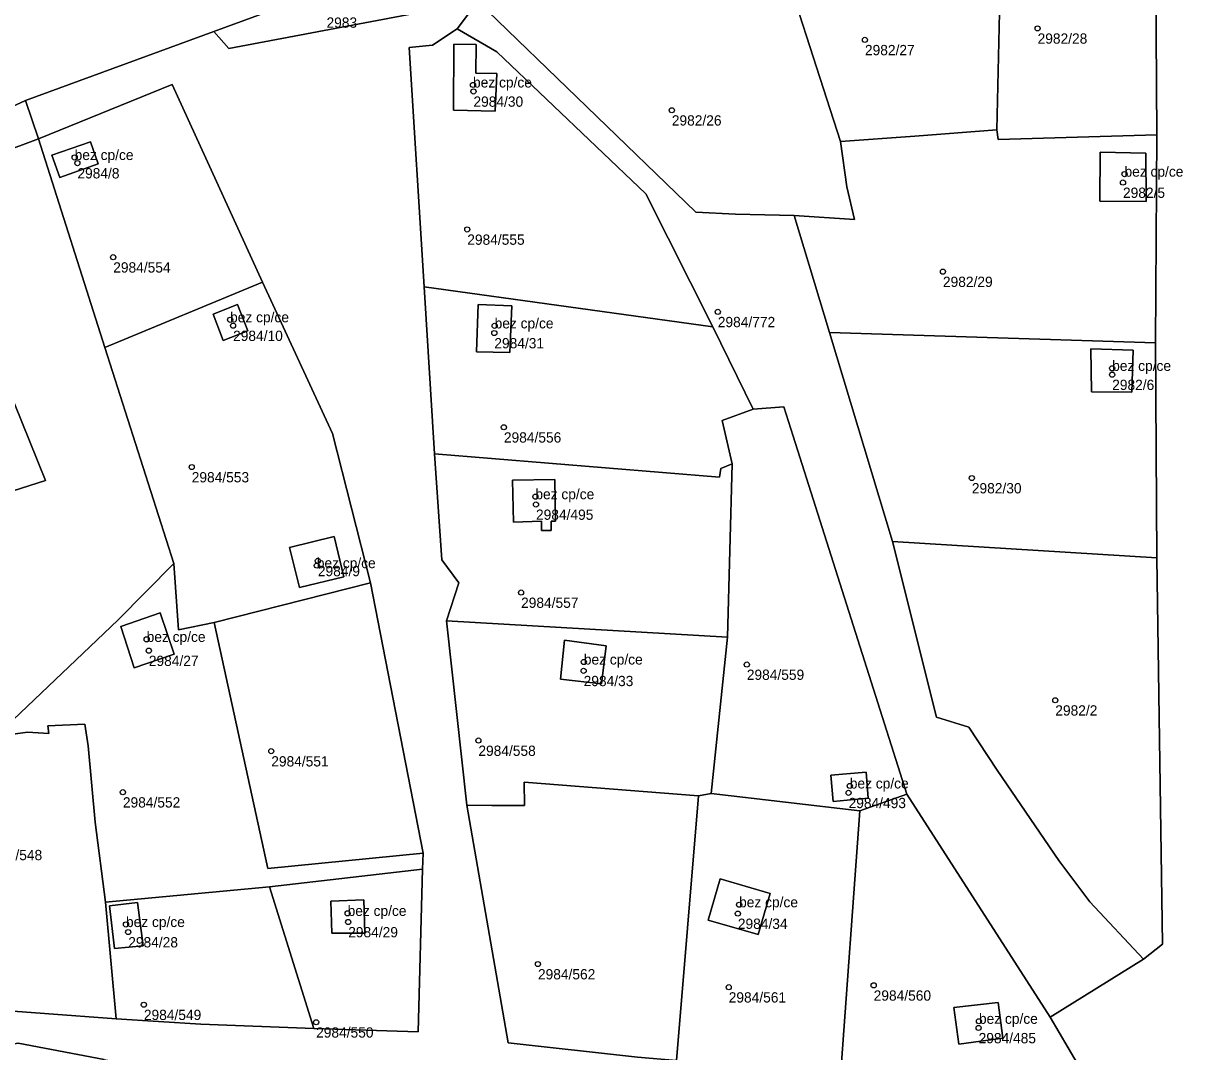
# Model space of a CAD drawing. Extents: x -878211 to -870363, y -1058464 to -1052522.
# Drawn here: x -873697.6 to -873584.9, y -1055993.9 to -1055893.9 of the extents above; entities that cross this region are included whole.
import ezdxf

# ---------------------------------------------------------------- set-up
doc = ezdxf.new("R2010")
doc.units = 0
for name, color, linetype in [('Definiční body', 7, 'Continuous'), ('Polygon budovy', 7, 'Continuous'), ('Polygon parcely', 7, 'Continuous')]:
    doc.layers.add(name, color=color, linetype=linetype)

msp = doc.modelspace()

# ---------------------------------------------------------------- linework, layer by layer
at = {"layer": 'Definiční body'}
for centre in [(-873598.98, -1055894.39994), (-873615.76, -1055895.51994), (-873653.85, -1055899.89994), (-873653.81, -1055900.52994), (-873634.53, -1055902.35994), (-873692.57, -1055906.94994), (-873692.3, -1055907.49994), (-873590.53, -1055908.56994), (-873590.68, -1055909.38994), (-873654.41, -1055913.94994), (-873688.82, -1055916.64994), (-873608.18, -1055918.04994), (-873677.46, -1055922.72994), (-873630.06, -1055921.95994), (-873677.17, -1055923.29994), (-873651.78, -1055924.01994), (-873651.75, -1055923.31994), (-873591.73, -1055927.44994), (-873591.73, -1055928.06994), (-873650.85, -1055933.17994), (-873681.19, -1055937.04994), (-873605.37, -1055938.11994), (-873647.79, -1055939.92994), (-873647.73, -1055940.68994), (-873668.93, -1055946.16994), (-873669.03, -1055946.62994), (-873649.18, -1055949.24994), (-873685.57, -1055953.79994), (-873685.36, -1055954.89994), (-873643.08, -1055955.99994), (-873627.24, -1055956.24994), (-873643.1, -1055956.85994), (-873597.26, -1055959.71994), (-873653.33, -1055963.63994), (-873673.46, -1055964.66994), (-873687.88, -1055968.65994), (-873617.35, -1055968.71994), (-873617.23, -1055968.04994), (-873627.99, -1055979.59994), (-873666.04, -1055980.43994), (-873665.98, -1055981.27994), (-873628.11, -1055980.45994), (-873687.58, -1055981.51994), (-873687.36, -1055982.25994), (-873647.54, -1055985.36994), (-873629, -1055987.61994), (-873614.91, -1055987.43994), (-873685.84, -1055989.31994), (-873669.1, -1055991.02994), (-873604.71, -1055991.57994), (-873604.68, -1055990.92994)]:
    msp.add_circle(centre, 0.25, dxfattribs=at)
at = {"layer": 'Polygon budovy'}
for points in [[(-873655.7, -1055895.94), (-873655.74, -1055902.36), (-873651.69, -1055902.45), (-873651.55, -1055898.79), (-873653.58, -1055898.76), (-873653.54, -1055895.97)], [(-873694.8, -1055906.73), (-873694.02, -1055908.91), (-873690.27, -1055907.58), (-873691.03, -1055905.42)], [(-873592.89, -1055906.45), (-873592.92, -1055911.2), (-873588.44, -1055911.22), (-873588.45, -1055906.54)], [(-873679.11, -1055922.18), (-873678.15, -1055924.74), (-873675.75, -1055923.8), (-873676.74, -1055921.26)], [(-873653.34, -1055921.23), (-873653.5, -1055925.86), (-873650.28, -1055925.9), (-873650.09, -1055921.36)], [(-873593.82, -1055925.57), (-873593.73, -1055929.73), (-873589.82, -1055929.78), (-873589.68, -1055925.67)], [(-873650.01, -1055938.31), (-873649.9, -1055942.4), (-873647.18, -1055942.31), (-873647.18, -1055943.22), (-873646.25, -1055943.22), (-873646.25, -1055942.32), (-873645.84, -1055942.32), (-873645.91, -1055938.25)], [(-873671.7, -1055944.87), (-873670.7, -1055948.77), (-873666.39, -1055947.72), (-873667.34, -1055943.81)], [(-873688.07, -1055952.55), (-873686.8, -1055956.56), (-873682.9, -1055955.24), (-873684.25, -1055951.23)], [(-873645.35, -1055957.66), (-873641.35, -1055958.13), (-873640.91, -1055954.42), (-873644.96, -1055953.87)], [(-873619.07, -1055967), (-873618.85, -1055969.57), (-873615.44, -1055969.25), (-873615.64, -1055966.71)], [(-873629.82, -1055977.09), (-873630.99, -1055981.11), (-873626.13, -1055982.49), (-873624.97, -1055978.5)], [(-873689.17, -1055979.71), (-873688.68, -1055983.87), (-873685.92, -1055983.61), (-873686.46, -1055979.38)], [(-873667.66, -1055979.24), (-873667.58, -1055982.37), (-873664.37, -1055982.37), (-873664.47, -1055979.14)], [(-873607.11, -1055989.6), (-873606.63, -1055993.16), (-873602.36, -1055992.57), (-873602.81, -1055989.11)]]:
    msp.add_lwpolyline(points, close=True, dxfattribs=at)
at = {"layer": 'Polygon parcely'}
for points in [[(-873587.58, -1055875.2), (-873587.39, -1055904.76), (-873587.52, -1055924.97), (-873587.4, -1055945.89), (-873586.83, -1055983.45), (-873588.68, -1055984.89), (-873597.75, -1055990.54), (-873593.38, -1055997.98), (-873618.16, -1055996.71), (-873634.09, -1055994.73), (-873637.87, -1055994.42), (-873650.44, -1055993.04), (-873654.44, -1055969.93), (-873656.42, -1055951.99), (-873655.24, -1055948.29), (-873656.88, -1055946.07), (-873657.61, -1055935.75), (-873658.6, -1055919.54), (-873660.07, -1055896.26)], [(-873896.15, -1055987.86), (-873830.39, -1055958.21), (-873786.22, -1055941.14), (-873760.54, -1055930.57), (-873697.35, -1055901.4), (-873679.05, -1055894.69), (-873665.65, -1055889.77)], [(-873660.07, -1055896.26), (-873657.8, -1055896.03), (-873655.38, -1055894.44), (-873653.38, -1055891.8), (-873677.57, -1055896.37), (-873679.05, -1055894.69), (-873697.35, -1055901.4)], [(-873697.35, -1055901.4), (-873696.07, -1055905.14), (-873683.1, -1055899.85), (-873674.31, -1055919.06), (-873667.5, -1055933.79), (-873663.82, -1055948.31), (-873658.71, -1055974.6), (-873658.75, -1055976.13), (-873659.18, -1055991.97), (-873669.31, -1055991.64), (-873680.3, -1055991.22), (-873688.52, -1055990.68), (-873702.51, -1055989.67)], [(-873872.55, -1055982.17), (-873859.95, -1055976.8), (-873844.98, -1055970.41), (-873832.07, -1055964.78), (-873819.93, -1055959.45), (-873807.9, -1055954.35), (-873795.91, -1055949.34), (-873782.63, -1055944.27), (-873769.44, -1055939.2), (-873756.58, -1055933.08), (-873747.25, -1055928.25), (-873737.69, -1055923.43), (-873728.53, -1055918.79), (-873718.92, -1055914.56), (-873707.05, -1055909.57), (-873699.85, -1055906.54), (-873696.07, -1055905.14), (-873697.35, -1055901.4), (-873760.54, -1055930.57), (-873786.22, -1055941.14), (-873830.39, -1055958.21), (-873896.15, -1055987.86)]]:
    msp.add_lwpolyline(points, dxfattribs=at)
for points in [[(-873602.93, -1055904.27), (-873602.82, -1055905.19), (-873587.39, -1055904.76), (-873587.58, -1055875.2), (-873602.29, -1055875.71)], [(-873602.93, -1055904.27), (-873602.29, -1055875.71), (-873609.92, -1055877.07), (-873625.1, -1055883.78), (-873618.12, -1055905.4), (-873610.9, -1055904.89)], [(-873616.76, -1055912.97), (-873617.51, -1055909.82), (-873618.12, -1055905.4), (-873625.1, -1055883.78), (-873650.4, -1055890.77), (-873653.38, -1055891.8), (-873632.18, -1055912.27), (-873628.34, -1055912.46), (-873622.64, -1055912.6)], [(-873679.05, -1055894.69), (-873677.57, -1055896.37), (-873653.38, -1055891.8), (-873650.4, -1055890.77), (-873652.22, -1055888.94), (-873657.05, -1055890.72), (-873665.65, -1055889.77)], [(-873622.64, -1055912.6), (-873628.34, -1055912.46), (-873632.18, -1055912.27), (-873653.38, -1055891.8), (-873655.38, -1055894.44), (-873651.52, -1055896.68), (-873637.06, -1055910.48), (-873630.55, -1055923.41), (-873626.61, -1055931.41), (-873623.63, -1055931.18), (-873622.72, -1055934.04), (-873611.68, -1055968.85), (-873597.75, -1055990.54), (-873588.68, -1055984.89), (-873593.89, -1055979.33), (-873596.91, -1055975.29), (-873602.9, -1055966.51), (-873605.66, -1055962.35), (-873608.79, -1055961.38), (-873613.07, -1055944.29), (-873619.19, -1055923.96)], [(-873651.52, -1055896.68), (-873655.38, -1055894.44), (-873657.8, -1055896.03), (-873660.07, -1055896.26), (-873658.6, -1055919.54), (-873630.55, -1055923.41), (-873637.06, -1055910.48)], [(-873653.58, -1055898.76), (-873653.54, -1055895.97), (-873655.7, -1055895.94), (-873655.74, -1055902.36), (-873651.69, -1055902.45), (-873651.55, -1055898.79)], [(-873653.58, -1055898.76), (-873651.55, -1055898.79), (-873651.69, -1055902.45), (-873655.74, -1055902.36), (-873655.7, -1055895.94), (-873653.54, -1055895.97)], [(-873674.31, -1055919.06), (-873683.1, -1055899.85), (-873696.07, -1055905.14), (-873689.62, -1055925.43)], [(-873619.19, -1055923.96), (-873587.52, -1055924.97), (-873587.39, -1055904.76), (-873602.82, -1055905.19), (-873602.93, -1055904.27), (-873610.9, -1055904.89), (-873618.12, -1055905.4), (-873617.51, -1055909.82), (-873616.76, -1055912.97), (-873622.64, -1055912.6)], [(-873699.2, -1055962.23), (-873688.38, -1055951.93), (-873682.94, -1055946.41), (-873689.62, -1055925.43), (-873696.07, -1055905.14), (-873699.85, -1055906.54), (-873707.05, -1055909.57), (-873707.01, -1055909.68), (-873695.4, -1055938.37), (-873718.74, -1055945.82), (-873718.89, -1055945.87), (-873713.99, -1055959.61), (-873711.85, -1055966.63), (-873701.88, -1055964.78)], [(-873694.8, -1055906.73), (-873694.02, -1055908.91), (-873690.27, -1055907.58), (-873691.03, -1055905.42)], [(-873694.8, -1055906.73), (-873691.03, -1055905.42), (-873690.27, -1055907.58), (-873694.02, -1055908.91)], [(-873592.92, -1055911.2), (-873588.44, -1055911.22), (-873588.45, -1055906.54), (-873592.89, -1055906.45)], [(-873592.92, -1055911.2), (-873592.89, -1055906.45), (-873588.45, -1055906.54), (-873588.44, -1055911.22)], [(-873707.05, -1055909.57), (-873718.92, -1055914.56), (-873728.53, -1055918.79), (-873718.89, -1055945.87), (-873718.74, -1055945.82), (-873695.4, -1055938.37), (-873707.01, -1055909.68)], [(-873674.31, -1055919.06), (-873689.62, -1055925.43), (-873682.94, -1055946.41), (-873682.47, -1055952.88), (-873679, -1055952.17), (-873663.82, -1055948.31), (-873667.5, -1055933.79)], [(-873629.9, -1055938.03), (-873629.77, -1055937.2), (-873628.66, -1055936.75), (-873629.65, -1055932.51), (-873626.61, -1055931.41), (-873630.55, -1055923.41), (-873658.6, -1055919.54), (-873657.61, -1055935.75)], [(-873676.74, -1055921.26), (-873679.11, -1055922.18), (-873678.15, -1055924.74), (-873675.75, -1055923.8)], [(-873676.74, -1055921.26), (-873675.75, -1055923.8), (-873678.15, -1055924.74), (-873679.11, -1055922.18)], [(-873653.5, -1055925.86), (-873650.28, -1055925.9), (-873650.09, -1055921.36), (-873653.34, -1055921.23)], [(-873653.5, -1055925.86), (-873653.34, -1055921.23), (-873650.09, -1055921.36), (-873650.28, -1055925.9)], [(-873587.4, -1055945.89), (-873587.52, -1055924.97), (-873619.19, -1055923.96), (-873613.07, -1055944.29)], [(-873593.73, -1055929.73), (-873589.82, -1055929.78), (-873589.68, -1055925.67), (-873593.82, -1055925.57)], [(-873593.73, -1055929.73), (-873593.82, -1055925.57), (-873589.68, -1055925.67), (-873589.82, -1055929.78)], [(-873611.68, -1055968.85), (-873622.72, -1055934.04), (-873623.63, -1055931.18), (-873626.61, -1055931.41), (-873629.65, -1055932.51), (-873628.66, -1055936.75), (-873629.13, -1055953.59), (-873630.7, -1055968.78), (-873616.24, -1055970.48)], [(-873629.13, -1055953.59), (-873628.66, -1055936.75), (-873629.77, -1055937.2), (-873629.9, -1055938.03), (-873657.61, -1055935.75), (-873656.88, -1055946.07), (-873655.24, -1055948.29), (-873656.42, -1055951.99)], [(-873646.25, -1055943.22), (-873646.25, -1055942.32), (-873645.84, -1055942.32), (-873645.91, -1055938.25), (-873650.01, -1055938.31), (-873649.9, -1055942.4), (-873647.18, -1055942.31), (-873647.18, -1055943.22)], [(-873646.25, -1055943.22), (-873647.18, -1055943.22), (-873647.18, -1055942.31), (-873649.9, -1055942.4), (-873650.01, -1055938.31), (-873645.91, -1055938.25), (-873645.84, -1055942.32), (-873646.25, -1055942.32)], [(-873666.39, -1055947.72), (-873667.34, -1055943.81), (-873671.7, -1055944.87), (-873670.7, -1055948.77)], [(-873666.39, -1055947.72), (-873670.7, -1055948.77), (-873671.7, -1055944.87), (-873667.34, -1055943.81)], [(-873613.07, -1055944.29), (-873608.79, -1055961.38), (-873605.66, -1055962.35), (-873602.9, -1055966.51), (-873596.91, -1055975.29), (-873593.89, -1055979.33), (-873588.68, -1055984.89), (-873586.83, -1055983.45), (-873587.4, -1055945.89)], [(-873679, -1055952.17), (-873682.47, -1055952.88), (-873682.94, -1055946.41), (-873688.38, -1055951.93), (-873699.2, -1055962.23), (-873698.54, -1055963.03), (-873697.15, -1055962.83), (-873695.07, -1055962.94), (-873695.19, -1055962.21), (-873691.57, -1055962.06), (-873691.26, -1055964.15), (-873690.57, -1055971.58), (-873689.57, -1055979.36), (-873673.63, -1055977.85), (-873658.75, -1055976.13), (-873658.71, -1055974.6), (-873673.79, -1055976.09)], [(-873679, -1055952.17), (-873673.79, -1055976.09), (-873658.71, -1055974.6), (-873663.82, -1055948.31)], [(-873686.8, -1055956.56), (-873682.9, -1055955.24), (-873684.25, -1055951.23), (-873688.07, -1055952.55)], [(-873686.8, -1055956.56), (-873688.07, -1055952.55), (-873684.25, -1055951.23), (-873682.9, -1055955.24)], [(-873652.01, -1055969.94), (-873648.84, -1055969.95), (-873648.88, -1055967.68), (-873631.92, -1055969.02), (-873630.7, -1055968.78), (-873629.13, -1055953.59), (-873656.42, -1055951.99), (-873654.44, -1055969.93)], [(-873641.35, -1055958.13), (-873640.91, -1055954.42), (-873644.96, -1055953.87), (-873645.35, -1055957.66)], [(-873641.35, -1055958.13), (-873645.35, -1055957.66), (-873644.96, -1055953.87), (-873640.91, -1055954.42)], [(-873695.19, -1055962.21), (-873695.07, -1055962.94), (-873697.15, -1055962.83), (-873698.54, -1055963.03), (-873699.2, -1055962.23), (-873701.88, -1055964.78), (-873711.85, -1055966.63), (-873710.36, -1055968.56), (-873705.66, -1055990.2), (-873702.51, -1055989.67), (-873688.52, -1055990.68), (-873689.57, -1055979.36), (-873690.57, -1055971.58), (-873691.26, -1055964.15), (-873691.57, -1055962.06)], [(-873654.44, -1055969.93), (-873650.44, -1055993.04), (-873637.87, -1055994.42), (-873634.09, -1055994.73), (-873631.92, -1055969.02), (-873648.88, -1055967.68), (-873648.84, -1055969.95), (-873652.01, -1055969.94)], [(-873618.85, -1055969.57), (-873615.44, -1055969.25), (-873615.64, -1055966.71), (-873619.07, -1055967)], [(-873618.85, -1055969.57), (-873619.07, -1055967), (-873615.64, -1055966.71), (-873615.44, -1055969.25)], [(-873631.92, -1055969.02), (-873634.09, -1055994.73), (-873618.16, -1055996.71), (-873616.24, -1055970.48), (-873630.7, -1055968.78)], [(-873597.75, -1055990.54), (-873611.68, -1055968.85), (-873616.24, -1055970.48), (-873618.16, -1055996.71), (-873593.38, -1055997.98)], [(-873658.75, -1055976.13), (-873673.63, -1055977.85), (-873669.31, -1055991.64), (-873659.18, -1055991.97)], [(-873669.31, -1055991.64), (-873673.63, -1055977.85), (-873689.57, -1055979.36), (-873688.52, -1055990.68), (-873680.3, -1055991.22)], [(-873630.99, -1055981.11), (-873626.13, -1055982.49), (-873624.97, -1055978.5), (-873629.82, -1055977.09)], [(-873630.99, -1055981.11), (-873629.82, -1055977.09), (-873624.97, -1055978.5), (-873626.13, -1055982.49)], [(-873688.68, -1055983.87), (-873685.92, -1055983.61), (-873686.46, -1055979.38), (-873689.17, -1055979.71)], [(-873688.68, -1055983.87), (-873689.17, -1055979.71), (-873686.46, -1055979.38), (-873685.92, -1055983.61)], [(-873664.47, -1055979.14), (-873667.66, -1055979.24), (-873667.58, -1055982.37), (-873664.37, -1055982.37)], [(-873664.47, -1055979.14), (-873664.37, -1055982.37), (-873667.58, -1055982.37), (-873667.66, -1055979.24)], [(-873602.36, -1055992.57), (-873602.81, -1055989.11), (-873607.11, -1055989.6), (-873606.63, -1055993.16)], [(-873602.36, -1055992.57), (-873606.63, -1055993.16), (-873607.11, -1055989.6), (-873602.81, -1055989.11)], [(-873812.94, -1056036.45), (-873835.11, -1056042.56), (-873838.17, -1056027.93), (-873817.05, -1056022.05), (-873787.48, -1056014.95), (-873759.26, -1056007.36), (-873732.99, -1056000.9), (-873711.17, -1055995.29), (-873698.05, -1055993.07), (-873689.71, -1055994.64), (-873688.16, -1055994.93), (-873659.3, -1055996.29), (-873659.62, -1056010.26), (-873659.97, -1056025.86), (-873685.76, -1056024.95), (-873709.48, -1056023.9), (-873732.44, -1056023.07), (-873758.65, -1056024.4), (-873786.35, -1056030.54)], [(-873689.86, -1055996.14), (-873689.71, -1055994.64), (-873698.05, -1055993.07), (-873711.17, -1055995.29), (-873732.99, -1056000.9), (-873732.85, -1056006.37), (-873716.25, -1056006.87), (-873709.91, -1056007.14), (-873696.55, -1056007.7), (-873688.66, -1056007.8), (-873688.36, -1055996.58)]]:
    msp.add_lwpolyline(points, close=True, dxfattribs=at)

# ---------------------------------------------------------------- texts
at = {"layer": 'Definiční body'}
for s, p in [('2983', (-873668.09, -1055894.339)), ('2982/28', (-873598.98, -1055895.889)), ('2982/27', (-873615.76, -1055897.009)), ('bez cp/ce', (-873653.85, -1055900.149)), ('2984/30', (-873653.81, -1055902.019)), ('2982/26', (-873634.53, -1055903.849)), ('bez cp/ce', (-873692.57, -1055907.2)), ('2984/8', (-873692.3, -1055908.989)), ('bez cp/ce', (-873590.53, -1055908.82)), ('2982/5', (-873590.68, -1055910.879)), ('2984/555', (-873654.41, -1055915.439)), ('2984/554', (-873688.82, -1055918.139)), ('2982/29', (-873608.18, -1055919.539)), ('bez cp/ce', (-873677.46, -1055922.98)), ('bez cp/ce', (-873651.75, -1055923.57)), ('2984/772', (-873630.06, -1055923.449)), ('2984/10', (-873677.17, -1055924.789)), ('2984/31', (-873651.78, -1055925.509)), ('bez cp/ce', (-873591.73, -1055927.7)), ('2982/6', (-873591.73, -1055929.559)), ('2984/556', (-873650.85, -1055934.669)), ('2984/553', (-873681.19, -1055938.539)), ('bez cp/ce', (-873647.79, -1055940.179)), ('2982/30', (-873605.37, -1055939.609)), ('2984/495', (-873647.73, -1055942.179)), ('bez cp/ce', (-873669.03, -1055946.879)), ('2984/9', (-873668.93, -1055947.659)), ('2984/557', (-873649.18, -1055950.739)), ('bez cp/ce', (-873685.57, -1055954.05)), ('bez cp/ce', (-873643.08, -1055956.25)), ('2984/27', (-873685.36, -1055956.389)), ('2984/33', (-873643.1, -1055958.349)), ('2984/559', (-873627.24, -1055957.739)), ('2982/2', (-873597.26, -1055961.209)), ('2984/558', (-873653.33, -1055965.129)), ('2984/551', (-873673.46, -1055966.159)), ('bez cp/ce', (-873617.23, -1055968.3)), ('2984/552', (-873687.88, -1055970.149)), ('2984/493', (-873617.35, -1055970.209)), ('2984/548', (-873701.3, -1055975.269)), ('bez cp/ce', (-873627.99, -1055979.85)), ('bez cp/ce', (-873666.04, -1055980.69)), ('bez cp/ce', (-873687.58, -1055981.77)), ('2984/34', (-873628.11, -1055981.949)), ('2984/29', (-873665.98, -1055982.769)), ('2984/28', (-873687.36, -1055983.749)), ('2984/562', (-873647.54, -1055986.859)), ('2984/560', (-873614.91, -1055988.929)), ('2984/561', (-873629, -1055989.109)), ('2984/549', (-873685.84, -1055990.809)), ('bez cp/ce', (-873604.68, -1055991.179)), ('2984/550', (-873669.1, -1055992.519)), ('2984/485', (-873604.71, -1055993.069))]:
    msp.add_text(s, height=0.999996, dxfattribs=at).set_placement(p)

doc.saveas('drawing.dxf')
